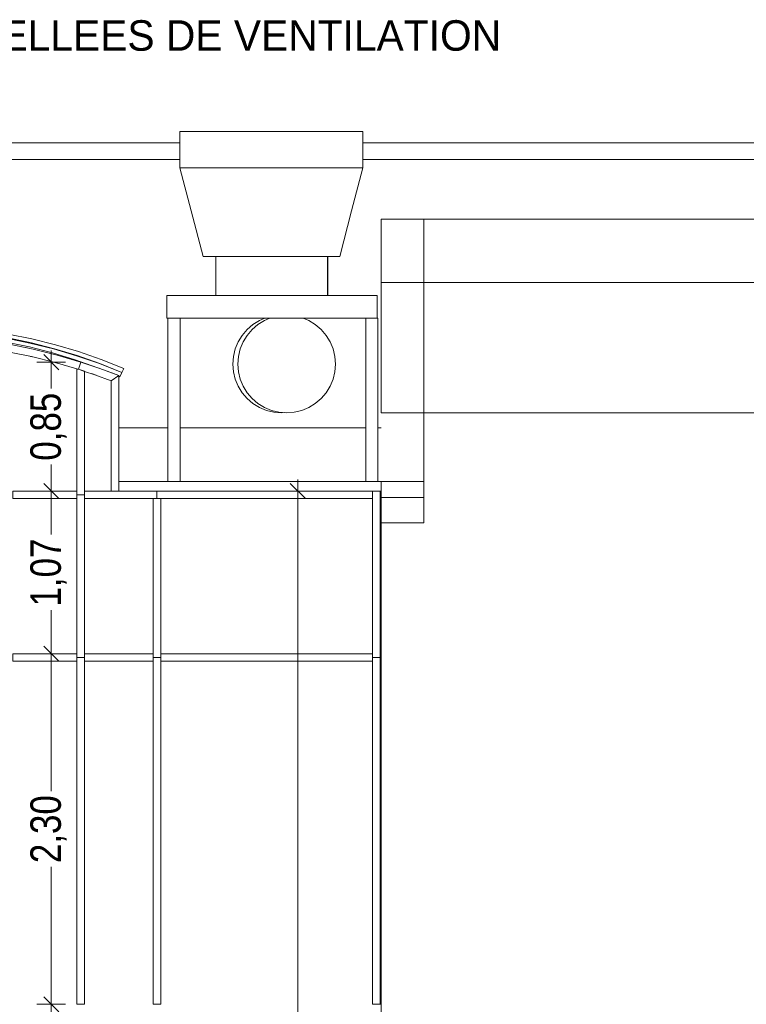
# Model space of a CAD drawing. Header units: millimetres. Extents: x 52659 to 1698020, y -10054 to 104697.
# Tile 339 of 363: x 1323970 to 1328736, y 10561 to 17019. Entities that reach past the tile are written whole.
import ezdxf

# ---------------------------------------------------------------- set-up
doc = ezdxf.new("R2010")
doc.units = ezdxf.units.MM
doc.header["$MEASUREMENT"] = 0
for name, color, linetype in [('02-05 Poteau.Construction', 7, 'Continuous'), ('02-06 Poutre.Construction', 7, 'Continuous'), ('02-10 Toiture.Construction', 7, 'Continuous'), ('05-02 Cotation 200ème 100ème.Cotations', 7, 'Continuous'), ('06-05 Etiquette.Texte', 7, 'Continuous'), ('A-GLAZ-CURT-OTLN.Modèle IFC', 7, 'Continuous'), ('A-GLAZ-CWMG-OTLN.Modèle IFC', 7, 'Continuous'), ('A-ROOF-____-OTLN.Modèle IFC', 7, 'Continuous'), ('A-WALL-____-OTLN.Modèle IFC', 7, 'Continuous'), ('IFC Calque.Modèle IFC', 7, 'Continuous'), ('M-EQPM-____-OTLN.Modèle IFC', 7, 'Continuous'), ('Portes ARCHICAD', 7, 'Continuous'), ('S-BEAM-____-OTLN.Modèle IFC', 7, 'Continuous')]:
    doc.layers.add(name, color=color, linetype=linetype)
doc.styles.add('STYLE_GENERE_3', font='ARIALN.TTF')
doc.dimstyles.new('STYLE_GENERE__2', dxfattribs={"dimtxt": 200, "dimasz": 95, "dimexe": 0.18, "dimexo": 100, "dimgap": 0, "dimtad": 0, "dimlfac": 0.001, "dimzin": 0, "dimdsep": 46, "dimtxsty": 'STYLE_GENERE_3', "dimblk": 'ARROWHEAD_6', "dimblk1": 'ARROWHEAD_6', "dimblk2": 'ARROWHEAD_6', "dimcen": 0.09, "dimclrd": 7, "dimclre": 7, "dimclrt": 7, "dimazin": 0, "dimtfac": 1, "dimtdec": 4, "dimtmove": 0, "dimatfit": 3, "dimfxl": 1, "dimtolj": 1, "dimtzin": 0, "dimarcsym": 0})
doc.dimstyles.new('STYLE_GENERE__4', dxfattribs={"dimtxt": 0.18, "dimasz": 145.92, "dimexe": 0.18, "dimexo": 0.0625, "dimgap": 0, "dimtad": 0, "dimtih": 1, "dimtoh": 1, "dimdec": 4, "dimzin": 0, "dimdsep": 46, "dimcen": 0.09, "dimadec": 0, "dimazin": 0, "dimtfac": 1, "dimtdec": 4, "dimtmove": 0, "dimatfit": 3, "dimldrblk": 'ARROWHEAD_1', "dimfxl": 1, "dimtolj": 1, "dimtzin": 0, "dimarcsym": 0})

# ---------------------------------------------------------------- blocks, each defined once
blk = doc.blocks.new('Élément de coupe_987_4', base_point=(1305239.9, 3740.7))
at = {"layer": 'A-WALL-____-OTLN.Modèle IFC', "color": 7, "linetype": 'Continuous', "lineweight": 9}
for p in [(1326339.9, 10360.7), (1326619.9, 13718.3)]:
    blk.add_line(p, (1326339.9, 13718.3), dxfattribs=at)
blk = doc.blocks.new('Élément de coupe_988_4', base_point=(1305239.9, 3740.7))
at = {"layer": 'A-WALL-____-OTLN.Modèle IFC', "color": 7, "linetype": 'Continuous', "lineweight": 9}
for p, q in [((1326619.9, 14440.7), (1326619.9, 13718.3)), ((1334289.9, 14100.7), (1334289.9, 14440.7)), ((1334289.9, 10840.7), (1334289.9, 13400.7))]:
    blk.add_line(p, q, dxfattribs=at)
blk = doc.blocks.new('Élément de coupe_989_4', base_point=(1305239.9, 3740.7))
at = {"layer": 'A-WALL-____-OTLN.Modèle IFC', "color": 7, "linetype": 'Continuous', "lineweight": 18}
for p, q in [((1324529.6, 14718.5), (1324529.6, 14719)), ((1324574.7, 14702.1), (1324529.6, 14719)), ((1324619.6, 14684.6), (1324574.7, 14702.1))]:
    blk.add_line(p, q, dxfattribs=at)
blk = doc.blocks.new('Élément de coupe_990_4', base_point=(1305239.9, 3740.7))
at = {"layer": 'A-WALL-____-OTLN.Modèle IFC', "color": 7, "linetype": 'Continuous', "lineweight": 18}
for p, q in [((1324327.1, 14791.2), (1324310.6, 14791.2)), ((1324340.7, 14786.7), (1324340.7, 14782.3))]:
    blk.add_line(p, q, dxfattribs=at)
blk = doc.blocks.new('Élément de coupe_991_4', base_point=(1305239.9, 3740.7))
at = {"layer": 'A-WALL-____-OTLN.Modèle IFC', "color": 7, "linetype": 'Continuous', "lineweight": 9}
for p, q in [((1326339.9, 13990), (1324619.6, 13990)), ((1326339.9, 13927.6), (1326339.9, 13990))]:
    blk.add_line(p, q, dxfattribs=at)
blk = doc.blocks.new('Élément de coupe_1001_4', base_point=(1305239.9, 3740.7))
at = {"layer": 'A-GLAZ-CURT-OTLN.Modèle IFC', "color": 7, "linetype": 'Continuous', "lineweight": 18}
blk.add_line((1326334.9, 10560.7), (1326339.9, 10560.7), dxfattribs=at)
blk = doc.blocks.new('Élément de coupe_1011_4', base_point=(1305239.9, 3740.7))
at = {"layer": 'A-GLAZ-CURT-OTLN.Modèle IFC', "color": 7, "linetype": 'Continuous', "lineweight": 18}
blk.add_line((1326339.9, 13718.3), (1326339.9, 13877.6), dxfattribs=at)
blk = doc.blocks.new('Élément de coupe_1016_4', base_point=(1305239.9, 3740.7))
at = {"layer": 'A-GLAZ-CURT-OTLN.Modèle IFC', "color": 7, "linetype": 'Continuous', "lineweight": 18}
for p, q in [((1324064.8, 14805.1), (1324040.9, 14810.7)), ((1324216.1, 14766.9), (1324181.8, 14776.1))]:
    blk.add_line(p, q, dxfattribs=at)
blk = doc.blocks.new('Élément de coupe_1017_4', base_point=(1305239.9, 3740.7))
at = {"layer": 'A-GLAZ-CURT-OTLN.Modèle IFC', "color": 7, "linetype": 'Continuous', "lineweight": 18}
for p, q in [((1324471.4, 14686.8), (1324440, 14697.6)), ((1324569.6, 14650.5), (1324568.7, 14650.8))]:
    blk.add_line(p, q, dxfattribs=at)
blk = doc.blocks.new('Élément de coupe_1024_4', base_point=(1305239.9, 3740.7))
at = {"layer": 'A-GLAZ-CWMG-OTLN.Modèle IFC', "color": 7, "linetype": 'Continuous', "lineweight": 18}
for p, q in [((1324345, 12810.7), (1324345, 10560.7)), ((1324395, 12810.7), (1324395, 10560.7)), ((1324395, 10560.7), (1324345, 10560.7))]:
    blk.add_line(p, q, dxfattribs=at)
blk = doc.blocks.new('Élément de coupe_1025_4', base_point=(1305239.9, 3740.7))
at = {"layer": 'A-GLAZ-CWMG-OTLN.Modèle IFC', "color": 7, "linetype": 'Continuous', "lineweight": 18}
for p, q in [((1324845, 12810.7), (1324845, 10560.7)), ((1324895, 12810.7), (1324895, 10560.7)), ((1324895, 10560.7), (1324845, 10560.7))]:
    blk.add_line(p, q, dxfattribs=at)
blk = doc.blocks.new('Élément de coupe_1026_4', base_point=(1305239.9, 3740.7))
at = {"layer": 'A-GLAZ-CWMG-OTLN.Modèle IFC', "color": 7, "linetype": 'Continuous', "lineweight": 18}
for p, q in [((1326284.9, 12810.7), (1326284.9, 10560.7)), ((1326334.9, 12810.7), (1326334.9, 10560.7)), ((1326334.9, 10560.7), (1326284.9, 10560.7))]:
    blk.add_line(p, q, dxfattribs=at)
blk = doc.blocks.new('Élément de coupe_1027_4', base_point=(1305239.9, 3740.7))
at = {"layer": 'A-GLAZ-CWMG-OTLN.Modèle IFC', "color": 7, "linetype": 'Continuous', "lineweight": 18}
for p, q in [((1324619.6, 14684.6), (1324619.6, 13927.6)), ((1324569.6, 14650.7), (1324569.6, 13927.6))]:
    blk.add_line(p, q, dxfattribs=at)
blk = doc.blocks.new('Élément de coupe_1028_4', base_point=(1305239.9, 3740.7))
at = {"layer": 'A-GLAZ-CWMG-OTLN.Modèle IFC', "color": 7, "linetype": 'Continuous', "lineweight": 18}
for p, q in [((1324058.2, 14858.2), (1323899.9, 14890.3)), ((1324215, 14819.3), (1324058.2, 14858.2)), ((1323891, 14841.1), (1323924.9, 14834.3)), ((1323924.9, 14834.3), (1324047.2, 14809.4)), ((1324047.2, 14809.4), (1324201.9, 14771.1)), ((1324370, 14773.7), (1324215, 14819.3)), ((1324201.9, 14771.1), (1324345, 14729)), ((1324345, 14729), (1324354.9, 14726.1))]:
    blk.add_line(p, q, dxfattribs=at)
blk = doc.blocks.new('Élément de coupe_1031_4', base_point=(1305239.9, 3740.7))
at = {"layer": 'A-GLAZ-CWMG-OTLN.Modèle IFC', "color": 7, "linetype": 'Continuous', "lineweight": 18}
for p, q in [((1324370, 14773.7), (1324354.9, 14726.1)), ((1324354.9, 14726.1), (1324395, 14712.6)), ((1324495.6, 14731.4), (1324370, 14773.7)), ((1324619.6, 14684.6), (1324495.6, 14731.4)), ((1324395, 14712.6), (1324462.7, 14690)), ((1324462.7, 14690), (1324569.4, 14650.6)), ((1324569.6, 14650.7), (1324619.6, 14684.6)), ((1324569.4, 14650.6), (1324569.6, 14650.7))]:
    blk.add_line(p, q, dxfattribs=at)
blk = doc.blocks.new('Élément de coupe_1040_4', base_point=(1305239.9, 3740.7))
at = {"layer": 'A-GLAZ-CWMG-OTLN.Modèle IFC', "color": 7, "linetype": 'Continuous', "lineweight": 18}
for p, q in [((1324349.9, 14727.6), (1324345, 14729.2)), ((1324345, 14729.2), (1324345, 13927.6)), ((1324354.9, 14726.1), (1324349.9, 14727.6)), ((1324374.9, 14719.6), (1324354.9, 14726.1)), ((1324395, 14713.1), (1324374.9, 14719.6)), ((1324395, 14712.6), (1324395, 14713.1)), ((1324395, 13927.6), (1324395, 14712.6))]:
    blk.add_line(p, q, dxfattribs=at)
blk = doc.blocks.new('Élément de coupe_1041_4', base_point=(1305239.9, 3740.7))
at = {"layer": 'A-GLAZ-CWMG-OTLN.Modèle IFC', "color": 7, "linetype": 'Continuous', "lineweight": 18}
for p, q in [((1326334.9, 13927.6), (1326334.9, 13877.6)), ((1326334.9, 13927.6), (1326339.9, 13927.6)), ((1326339.9, 13927.6), (1326339.9, 13877.6)), ((1326334.9, 13877.6), (1326339.9, 13877.6))]:
    blk.add_line(p, q, dxfattribs=at)
blk = doc.blocks.new('Élément de coupe_1045_4', base_point=(1305239.9, 3740.7))
at = {"layer": 'A-GLAZ-CWMG-OTLN.Modèle IFC', "color": 7, "linetype": 'Continuous', "lineweight": 18}
for p, q in [((1324395, 13927.6), (1324395, 13877.6)), ((1324395, 13927.6), (1324569.6, 13927.6)), ((1324569.6, 13927.6), (1324619.6, 13927.6)), ((1324619.6, 13927.6), (1324870, 13927.6)), ((1324395, 13877.6), (1324870, 13877.6))]:
    blk.add_line(p, q, dxfattribs=at)
blk = doc.blocks.new('Élément de coupe_1046_4', base_point=(1305239.9, 3740.7))
at = {"layer": 'A-GLAZ-CWMG-OTLN.Modèle IFC', "color": 7, "linetype": 'Continuous', "lineweight": 18}
for p, q in [((1323924.9, 13927.6), (1323924.9, 13877.6)), ((1323924.9, 13927.6), (1324345, 13927.6)), ((1324345, 13927.6), (1324345, 13877.6)), ((1323924.9, 13877.6), (1324345, 13877.6))]:
    blk.add_line(p, q, dxfattribs=at)
blk = doc.blocks.new('Élément de coupe_1048_4', base_point=(1305239.9, 3740.7))
at = {"layer": 'A-GLAZ-CWMG-OTLN.Modèle IFC', "color": 7, "linetype": 'Continuous', "lineweight": 18}
for p, q in [((1324870, 13927.6), (1324870, 13877.6)), ((1324870, 13927.6), (1326284.9, 13927.6)), ((1326284.9, 13927.6), (1326284.9, 13877.6)), ((1324870, 13877.6), (1326284.9, 13877.6))]:
    blk.add_line(p, q, dxfattribs=at)
blk = doc.blocks.new('Élément de coupe_1055_4', base_point=(1305239.9, 3740.7))
at = {"layer": 'A-GLAZ-CWMG-OTLN.Modèle IFC', "color": 7, "linetype": 'Continuous', "lineweight": 18}
for p, q in [((1324395, 13902.6), (1324345, 13902.6)), ((1324345, 13877.6), (1324345, 12860.7)), ((1324395, 13877.6), (1324395, 12860.7)), ((1324395, 12835.7), (1324345, 12835.7))]:
    blk.add_line(p, q, dxfattribs=at)
blk = doc.blocks.new('Élément de coupe_1056_4', base_point=(1305239.9, 3740.7))
at = {"layer": 'A-GLAZ-CWMG-OTLN.Modèle IFC', "color": 7, "linetype": 'Continuous', "lineweight": 18}
for p, q in [((1324845, 13877.6), (1324845, 12860.7)), ((1324895, 13877.6), (1324895, 12860.7)), ((1324895, 12835.7), (1324845, 12835.7))]:
    blk.add_line(p, q, dxfattribs=at)
blk = doc.blocks.new('Élément de coupe_1057_4', base_point=(1305239.9, 3740.7))
at = {"layer": 'A-GLAZ-CWMG-OTLN.Modèle IFC', "color": 7, "linetype": 'Continuous', "lineweight": 18}
for p, q in [((1326334.9, 13927.6), (1326284.9, 13927.6)), ((1326284.9, 13877.6), (1326284.9, 12860.7)), ((1326334.9, 13877.6), (1326334.9, 12860.7)), ((1326334.9, 12835.7), (1326284.9, 12835.7))]:
    blk.add_line(p, q, dxfattribs=at)
blk = doc.blocks.new('Élément de coupe_1058_4', base_point=(1305239.9, 3740.7))
at = {"layer": 'A-GLAZ-CWMG-OTLN.Modèle IFC', "color": 7, "linetype": 'Continuous', "lineweight": 18}
for p, q in [((1326334.9, 12860.7), (1326334.9, 12810.7)), ((1326334.9, 12860.7), (1326339.9, 12860.7)), ((1326334.9, 12810.7), (1326339.9, 12810.7))]:
    blk.add_line(p, q, dxfattribs=at)
blk = doc.blocks.new('Élément de coupe_1063_4', base_point=(1305239.9, 3740.7))
at = {"layer": 'A-GLAZ-CWMG-OTLN.Modèle IFC', "color": 7, "linetype": 'Continuous', "lineweight": 18}
for p, q in [((1324895, 12860.7), (1324895, 12810.7)), ((1324895, 12860.7), (1326284.9, 12860.7)), ((1326284.9, 12860.7), (1326284.9, 12810.7)), ((1324895, 12810.7), (1326284.9, 12810.7))]:
    blk.add_line(p, q, dxfattribs=at)
blk = doc.blocks.new('Élément de coupe_1064_4', base_point=(1305239.9, 3740.7))
at = {"layer": 'A-GLAZ-CWMG-OTLN.Modèle IFC', "color": 7, "linetype": 'Continuous', "lineweight": 18}
for p, q in [((1324395, 12860.7), (1324395, 12810.7)), ((1324395, 12860.7), (1324845, 12860.7)), ((1324845, 12860.7), (1324845, 12810.7)), ((1324395, 12810.7), (1324845, 12810.7))]:
    blk.add_line(p, q, dxfattribs=at)
blk = doc.blocks.new('Élément de coupe_1065_4', base_point=(1305239.9, 3740.7))
at = {"layer": 'A-GLAZ-CWMG-OTLN.Modèle IFC', "color": 7, "linetype": 'Continuous', "lineweight": 18}
for p, q in [((1323924.9, 12860.7), (1323924.9, 12810.7)), ((1323924.9, 12860.7), (1324345, 12860.7)), ((1324345, 12860.7), (1324345, 12810.7)), ((1323924.9, 12810.7), (1324345, 12810.7))]:
    blk.add_line(p, q, dxfattribs=at)
blk = doc.blocks.new('Élément de coupe_1072_4', base_point=(1305239.9, 3740.7))
at = {"layer": 'M-EQPM-____-OTLN.Modèle IFC', "color": 7, "linetype": 'Continuous', "lineweight": 18}
for p, q in [((1325021.1, 16286.9), (1325027.2, 16286.9)), ((1325021.1, 16286.9), (1325021.1, 16046.9)), ((1325027.2, 16286.9), (1325045.4, 16286.9)), ((1325045.4, 16286.9), (1325075.3, 16286.9)), ((1325075.3, 16286.9), (1325116.4, 16286.9)), ((1325116.4, 16286.9), (1325167.7, 16286.9)), ((1325167.7, 16286.9), (1325228.2, 16286.9)), ((1325228.2, 16286.9), (1325296.7, 16286.9)), ((1325296.7, 16286.9), (1325371.9, 16286.9)), ((1325371.9, 16286.9), (1325452.1, 16286.9)), ((1325452.1, 16286.9), (1325535.7, 16286.9)), ((1325535.7, 16286.9), (1325621.1, 16286.9)), ((1325621.1, 16286.9), (1325706.5, 16286.9)), ((1325706.5, 16286.9), (1325790.1, 16286.9)), ((1325790.1, 16286.9), (1325870.4, 16286.9)), ((1325870.4, 16286.9), (1325945.5, 16286.9)), ((1325945.5, 16286.9), (1326014, 16286.9)), ((1326014, 16286.9), (1326074.6, 16286.9)), ((1326074.6, 16286.9), (1326125.9, 16286.9)), ((1326125.9, 16286.9), (1326166.9, 16286.9)), ((1326166.9, 16286.9), (1326196.8, 16286.9)), ((1326196.8, 16286.9), (1326215, 16286.9)), ((1326215, 16286.9), (1326221.1, 16286.9)), ((1326221.1, 16286.9), (1326221.1, 16046.9)), ((1325021.1, 16046.9), (1325027.2, 16046.9)), ((1325095, 15766.5), (1325021.1, 16046.9)), ((1325027.2, 16046.9), (1325045.4, 16046.9)), ((1325075.3, 16046.9), (1325045.4, 16046.9)), ((1325075.3, 16046.9), (1325116.4, 16046.9)), ((1325116.4, 16046.9), (1325167.7, 16046.9)), ((1325228.2, 16046.9), (1325167.7, 16046.9)), ((1325228.2, 16046.9), (1325296.7, 16046.9)), ((1325371.9, 16046.9), (1325296.7, 16046.9)), ((1325452.1, 16046.9), (1325371.9, 16046.9)), ((1325535.7, 16046.9), (1325452.1, 16046.9)), ((1325621.1, 16046.9), (1325535.7, 16046.9)), ((1325706.5, 16046.9), (1325621.1, 16046.9)), ((1325790.1, 16046.9), (1325706.5, 16046.9)), ((1325870.4, 16046.9), (1325790.1, 16046.9)), ((1325945.5, 16046.9), (1325870.4, 16046.9)), ((1325945.5, 16046.9), (1326014, 16046.9)), ((1326074.6, 16046.9), (1326014, 16046.9)), ((1326074.6, 16046.9), (1326125.9, 16046.9)), ((1326125.9, 16046.9), (1326166.9, 16046.9)), ((1326147.3, 15766.5), (1326221.1, 16046.9)), ((1326196.8, 16046.9), (1326166.9, 16046.9)), ((1326196.8, 16046.9), (1326215, 16046.9)), ((1326221.1, 16046.9), (1326215, 16046.9)), ((1325172.8, 15466.9), (1325095, 15766.5)), ((1326069.7, 15466.9), (1326147.3, 15766.5)), ((1325185, 15466.9), (1325172.8, 15466.9)), ((1325209.2, 15466.9), (1325185, 15466.9)), ((1325244.5, 15466.9), (1325209.2, 15466.9)), ((1325256.4, 15466.9), (1325244.5, 15466.9)), ((1325256.4, 15210.7), (1325256.4, 15466.9)), ((1325256.4, 15466.9), (1325413.3, 15466.9)), ((1325475.2, 15466.9), (1325413.3, 15466.9)), ((1325547.2, 15466.9), (1325475.2, 15466.9)), ((1325621.3, 15466.9), (1325547.2, 15466.9)), ((1325695.3, 15466.9), (1325621.3, 15466.9)), ((1325767.4, 15466.9), (1325695.3, 15466.9)), ((1325829.2, 15466.9), (1325767.4, 15466.9)), ((1325829.2, 15466.9), (1325989.5, 15466.9)), ((1325989.5, 15466.9), (1325989.5, 15210.7)), ((1325998, 15466.9), (1325989.5, 15466.9)), ((1325991.1, 15466.9), (1325991.1, 15210.7)), ((1326033.4, 15466.9), (1325998, 15466.9)), ((1326057.5, 15466.9), (1326033.4, 15466.9)), ((1326069.7, 15466.9), (1326057.5, 15466.9)), ((1326314.1, 15210.7), (1324934.1, 15210.7)), ((1324934.1, 15210.7), (1324934.1, 15060.7)), ((1326314.1, 15060.7), (1326314.1, 15210.7)), ((1324934.1, 15060.7), (1326314.1, 15060.7))]:
    blk.add_line(p, q, dxfattribs=at)
blk = doc.blocks.new('Élément de coupe_1073_4', base_point=(1305239.9, 3740.7))
at = {"layer": 'A-ROOF-____-OTLN.Modèle IFC', "color": 7, "linetype": 'Continuous', "lineweight": 18}
for p, q in [((1334219.9, 15710.4), (1326619.9, 15710.4)), ((1326619.9, 15710.4), (1326619.9, 15295.7)), ((1335919.1, 15710.4), (1334219.9, 15710.4)), ((1335789.2, 15635.4), (1335919.1, 15710.4)), ((1336144.1, 15320.7), (1335919.1, 15710.4)), ((1335985.3, 15295.7), (1335789.2, 15635.4)), ((1336100.8, 15295.7), (1336144.1, 15320.7)), ((1334219.9, 15295.7), (1326619.9, 15295.7)), ((1326619.9, 15295.7), (1326619.9, 14440.7)), ((1336100.8, 15295.7), (1334219.9, 15295.7)), ((1334606.5, 14490.7), (1335989.2, 15289)), ((1334619.9, 14440.7), (1336100.8, 15295.7)), ((1335989.2, 15289), (1335985.3, 15295.7)), ((1334469.5, 14490.7), (1334606.5, 14490.7)), ((1334469.5, 14440.7), (1334469.5, 14490.7)), ((1326619.9, 14440.7), (1334219.9, 14440.7)), ((1334219.9, 14440.7), (1334619.9, 14440.7)), ((1326339.9, 13990), (1326619.9, 13990)), ((1326619.9, 13884.9), (1326339.9, 13884.9))]:
    blk.add_line(p, q, dxfattribs=at)
blk = doc.blocks.new('Élément de coupe_1078_4', base_point=(1305239.9, 3740.7))
at = {"layer": 'A-WALL-____-OTLN.Modèle IFC', "color": 7, "linetype": 'Continuous', "lineweight": 9}
for p, q in [((1326339.9, 15295.7), (1326339.9, 15710.4)), ((1326339.9, 15710.4), (1326619.9, 15710.4)), ((1326339.9, 14440.7), (1326339.9, 15295.7)), ((1326339.9, 15295.7), (1326619.9, 15295.7))]:
    blk.add_line(p, q, dxfattribs=at)
blk = doc.blocks.new('Élément de coupe_1079_4', base_point=(1305239.9, 3740.7))
at = {"layer": 'Portes ARCHICAD', "color": 7, "linetype": 'Continuous', "lineweight": 9}
blk.add_line((1326339.9, 14440.7), (1326619.9, 14440.7), dxfattribs=at)
blk = doc.blocks.new('Élément de coupe_1081_4', base_point=(1305239.9, 3740.7))
at = {"layer": 'IFC Calque.Modèle IFC', "color": 7, "linetype": 'Continuous', "lineweight": 5}
for p, q in [((1324941.9, 14342.9), (1324619.6, 14342.9)), ((1326240, 14342.9), (1325021.9, 14342.9)), ((1326339.9, 14342.9), (1326320, 14342.9))]:
    blk.add_line(p, q, dxfattribs=at)
blk = doc.blocks.new('Élément de coupe_1082_4', base_point=(1305239.9, 3740.7))
at = {"layer": 'S-BEAM-____-OTLN.Modèle IFC', "color": 7, "linetype": 'Continuous', "lineweight": 18}
for p, q in [((1322766.9, 14921.2), (1322755.6, 14919.1)), ((1322788.2, 14922.7), (1322766.9, 14921.2)), ((1323181.7, 14949.8), (1323166.7, 14948.7)), ((1323201.4, 14949), (1323181.7, 14949.8)), ((1323597.2, 14932.3), (1323577.1, 14933.2)), ((1323619.8, 14928.9), (1323597.2, 14932.3)), ((1324008.1, 14869.1), (1323993.6, 14871.3)), ((1324018.8, 14866.2), (1324008.1, 14869.1)), ((1324409.6, 14760.8), (1324402.6, 14762.7)), ((1324409.6, 14760.8), (1324409.6, 14760.4)), ((1319564.8, 13892.9), (1319553.2, 13888.9)), ((1321015, 13923.4), (1321027.1, 13927.6)), ((1321057.8, 13927.6), (1321026.2, 13916.7)), ((1319523.2, 13878.6), (1319519.9, 13877.4))]:
    blk.add_line(p, q, dxfattribs=at)
blk = doc.blocks.new('Élément de coupe_1102_4', base_point=(1305239.9, 3740.7))
at = {"layer": '02-06 Poutre.Construction', "color": 7, "linetype": 'Continuous', "lineweight": 9}
for p, q in [((1323092.7, 14980.4), (1323251.1, 14984.5)), ((1323251.1, 14984.5), (1323409.5, 14981.4)), ((1322465.8, 14893.2), (1322620.9, 14925.6)), ((1322620.9, 14925.6), (1322777.3, 14950.9)), ((1322790.1, 14929.6), (1322635.6, 14904.8)), ((1322777.3, 14950.9), (1322934.7, 14969.2)), ((1322945.5, 14947.3), (1322790.1, 14929.6)), ((1322934.7, 14969.2), (1323092.7, 14980.4)), ((1323101.5, 14958), (1322945.5, 14947.3)), ((1323257.9, 14961.5), (1323101.5, 14958)), ((1323414.2, 14958), (1323257.9, 14961.5)), ((1323409.5, 14981.4), (1323567.6, 14971.3)), ((1323570.3, 14947.3), (1323414.2, 14958)), ((1323567.6, 14971.3), (1323725.1, 14954)), ((1323725.7, 14929.6), (1323570.3, 14947.3)), ((1323725.1, 14954), (1323881.7, 14929.7)), ((1323880.1, 14904.9), (1323725.7, 14929.6)), ((1323881.7, 14929.7), (1324037, 14898.4)), ((1322312.3, 14854), (1322465.8, 14893.2)), ((1322635.6, 14904.8), (1322552.5, 14887.5)), ((1324033.3, 14873.1), (1323880.1, 14904.9)), ((1324184.8, 14834.5), (1324033.3, 14873.1)), ((1324037, 14898.4), (1324190.8, 14860.2)), ((1324190.8, 14860.2), (1324342.7, 14815.1)), ((1319519.9, 13916), (1322160.7, 14807.9)), ((1322160.7, 14807.9), (1322312.3, 14854)), ((1324334.5, 14789), (1324184.8, 14834.5)), ((1324342.7, 14815.1), (1324492.4, 14763.2)), ((1324481.9, 14736.7), (1324334.5, 14789)), ((1324492.1, 14732.6), (1324481.9, 14736.7)), ((1324492.4, 14763.2), (1324639.6, 14704.6)), ((1324626.8, 14677.8), (1324619.6, 14680.7)), ((1324639.6, 14704.6), (1324626.8, 14677.8)), ((1319564.5, 13895.4), (1319552.3, 13891.3)), ((1319522.3, 13881.1), (1319519.9, 13880.2))]:
    blk.add_line(p, q, dxfattribs=at)
blk = doc.blocks.new('Élément de coupe_1103_4', base_point=(1305239.9, 3740.7))
at = {"layer": '02-06 Poutre.Construction', "color": 7, "linetype": 'Continuous', "lineweight": 9}
for p, q in [((1322790.1, 14977.7), (1322947.5, 14996)), ((1322947.5, 14996), (1323105.5, 15007.2)), ((1323114.3, 14984.8), (1322958.3, 14974.1)), ((1323105.5, 15007.2), (1323263.9, 15011.3)), ((1323270.7, 14988.3), (1323114.3, 14984.8)), ((1323263.9, 15011.3), (1323422.3, 15008.3)), ((1323427, 14984.8), (1323270.7, 14988.3)), ((1323422.3, 15008.3), (1323580.4, 14998.1)), ((1323583.1, 14974.2), (1323427, 14984.8)), ((1323580.4, 14998.1), (1323737.9, 14980.9)), ((1322325.1, 14880.8), (1322478.6, 14920.1)), ((1322478.6, 14920.1), (1322633.7, 14952.4)), ((1322648.4, 14931.6), (1322495.3, 14899.8)), ((1322633.7, 14952.4), (1322790.1, 14977.7)), ((1322802.9, 14956.4), (1322648.4, 14931.6)), ((1322958.3, 14974.1), (1322802.9, 14956.4)), ((1323738.5, 14956.5), (1323583.1, 14974.2)), ((1323737.9, 14980.9), (1323894.5, 14956.6)), ((1323892.9, 14931.7), (1323738.5, 14956.5)), ((1324046.1, 14900), (1323892.9, 14931.7)), ((1323894.5, 14956.6), (1324049.8, 14925.3)), ((1324049.8, 14925.3), (1324203.6, 14887)), ((1322173.5, 14834.7), (1322325.1, 14880.8)), ((1322495.3, 14899.8), (1322486, 14897.5)), ((1324197.6, 14861.3), (1324046.1, 14900)), ((1324347.3, 14815.8), (1324197.6, 14861.3)), ((1324203.6, 14887), (1324355.5, 14841.9)), ((1319519.9, 13938.5), (1322173.5, 14834.7)), ((1324494.7, 14763.5), (1324347.3, 14815.8)), ((1324355.5, 14841.9), (1324505.2, 14790)), ((1324639.6, 14704.6), (1324494.7, 14763.5)), ((1324505.2, 14790), (1324652.4, 14731.4)), ((1324652.4, 14731.4), (1324639.6, 14704.6))]:
    blk.add_line(p, q, dxfattribs=at)
blk = doc.blocks.new('Élément de coupe_1133_4', base_point=(1305239.9, 3740.7))
at = {"layer": '02-06 Poutre.Construction', "color": 7, "linetype": 'Continuous', "lineweight": 9}
for p, q in [((1325542.2, 15045.8), (1325578.1, 15060.7)), ((1325428.6, 14948.8), (1325461.2, 14987)), ((1325461.2, 14987), (1325499.4, 15019.6)), ((1325499.4, 15019.6), (1325542.2, 15045.8)), ((1325402.4, 14906), (1325428.6, 14948.8)), ((1325371.4, 14810.8), (1325383.2, 14859.6)), ((1325383.2, 14859.6), (1325402.4, 14906)), ((1325367.5, 14760.7), (1325371.4, 14810.8)), ((1325371.4, 14710.6), (1325367.5, 14760.7)), ((1325383.2, 14661.8), (1325371.4, 14710.6)), ((1325402.4, 14615.4), (1325383.2, 14661.8)), ((1325428.6, 14572.6), (1325402.4, 14615.4)), ((1325461.2, 14534.4), (1325428.6, 14572.6)), ((1325499.4, 14501.8), (1325461.2, 14534.4)), ((1325542.2, 14475.6), (1325499.4, 14501.8)), ((1325588.6, 14456.4), (1325542.2, 14475.6)), ((1325637.4, 14444.6), (1325588.6, 14456.4)), ((1325687.5, 14440.7), (1325637.4, 14444.6)), ((1325704.1, 14442), (1325687.5, 14440.7))]:
    blk.add_line(p, q, dxfattribs=at)
blk = doc.blocks.new('Élément de coupe_1134_4', base_point=(1305239.9, 3740.7))
at = {"layer": '02-06 Poutre.Construction', "color": 7, "linetype": 'Continuous', "lineweight": 9}
for p, q in [((1325575.4, 15045.8), (1325611.3, 15060.7)), ((1325830.1, 15060.7), (1325866, 15045.8)), ((1325461.8, 14948.8), (1325494.4, 14987)), ((1325494.4, 14987), (1325532.6, 15019.6)), ((1325532.6, 15019.6), (1325575.4, 15045.8)), ((1325866, 15045.8), (1325908.8, 15019.6)), ((1325908.8, 15019.6), (1325947, 14987)), ((1325947, 14987), (1325979.6, 14948.8)), ((1325435.6, 14906), (1325461.8, 14948.8)), ((1325979.6, 14948.8), (1326005.8, 14906)), ((1325404.6, 14810.8), (1325416.4, 14859.6)), ((1325416.4, 14859.6), (1325435.6, 14906)), ((1326005.8, 14906), (1326025, 14859.6)), ((1326025, 14859.6), (1326036.8, 14810.8)), ((1325400.7, 14760.7), (1325404.6, 14810.8)), ((1326036.8, 14810.8), (1326040.7, 14760.7)), ((1325404.6, 14710.6), (1325400.7, 14760.7)), ((1326040.7, 14760.7), (1326036.8, 14710.6)), ((1325416.4, 14661.8), (1325404.6, 14710.6)), ((1325435.6, 14615.4), (1325416.4, 14661.8)), ((1326025, 14661.8), (1326005.8, 14615.4)), ((1326036.8, 14710.6), (1326025, 14661.8)), ((1325461.8, 14572.6), (1325435.6, 14615.4)), ((1326005.8, 14615.4), (1325979.6, 14572.6)), ((1325494.4, 14534.4), (1325461.8, 14572.6)), ((1325532.6, 14501.8), (1325494.4, 14534.4)), ((1325947, 14534.4), (1325908.8, 14501.8)), ((1325979.6, 14572.6), (1325947, 14534.4)), ((1325575.4, 14475.6), (1325532.6, 14501.8)), ((1325621.8, 14456.4), (1325575.4, 14475.6)), ((1325866, 14475.6), (1325819.6, 14456.4)), ((1325908.8, 14501.8), (1325866, 14475.6)), ((1325670.6, 14444.6), (1325621.8, 14456.4)), ((1325720.7, 14440.7), (1325670.6, 14444.6)), ((1325770.8, 14444.6), (1325720.7, 14440.7)), ((1325819.6, 14456.4), (1325770.8, 14444.6))]:
    blk.add_line(p, q, dxfattribs=at)
blk = doc.blocks.new('Élément de coupe_1135_4', base_point=(1305239.9, 3740.7))
at = {"layer": '02-05 Poteau.Construction', "color": 7, "linetype": 'Continuous', "lineweight": 9}
for p, q in [((1326240, 13990), (1326240, 15060.7)), ((1326314.1, 15060.7), (1326320, 15060.7)), ((1326320, 13990), (1326320, 15060.7))]:
    blk.add_line(p, q, dxfattribs=at)
blk = doc.blocks.new('Élément de coupe_1136_4', base_point=(1305239.9, 3740.7))
at = {"layer": '02-05 Poteau.Construction', "color": 7, "linetype": 'Continuous', "lineweight": 9}
for p, q in [((1324941.9, 13990), (1324941.9, 15060.7)), ((1325021.9, 13990), (1325021.9, 15060.7))]:
    blk.add_line(p, q, dxfattribs=at)
blk = doc.blocks.new('Élément de coupe_1222_4', base_point=(1305239.9, 3740.7))
at = {"layer": '02-10 Toiture.Construction', "color": 7, "linetype": 'Continuous', "lineweight": 5}
for p, q in [((1311455, 16210.7), (1325021.1, 16210.7)), ((1326221.1, 16210.7), (1339781.3, 16210.7)), ((1325021.1, 16103.2), (1312158.1, 16103.2)), ((1339781.3, 16103.2), (1326221.1, 16103.2))]:
    blk.add_line(p, q, dxfattribs=at)
blk = doc.blocks.new('*D1493', base_point=(1305239.9, 3740.7))
at = {"layer": '05-02 Cotation 200ème 100ème.Cotations', "color": 7, "linetype": 'Continuous', "lineweight": 25, "transparency": 16777216}
for p, q in [((1324127, 10610.7), (1324227, 10510.7)), ((1324127, 8290.7), (1324227, 8190.7))]:
    blk.add_line(p, q, dxfattribs=at)
at = {"layer": '05-02 Cotation 200ème 100ème.Cotations', "color": 7, "linetype": 'Continuous', "lineweight": 13, "transparency": 16777216}
for p, q in [((1324270.7, 10560.7), (1324083.2, 10560.7)), ((1324177, 9649.6), (1324177, 10560.7)), ((1324177, 8240.7), (1324177, 9151.8)), ((1324270.7, 8240.7), (1324083.2, 8240.7))]:
    blk.add_line(p, q, dxfattribs=at)
at = {"layer": '05-02 Cotation 200ème 100ème.Cotations', "color": 7, "lineweight": 9, "transparency": 16777216, "insert": (1324277, 9176.7), "char_height": 200, "attachment_point": 7, "rotation": 90, "style": 'STYLE_GENERE_3'}
blk.add_mtext('\\A1;2,32', dxfattribs=at)
blk = doc.blocks.new('ARROWHEAD_6')
at = {"color": 0, "linetype": 'Continuous', "lineweight": 0}
for p, q in [((0, 0), (-1, 0)), ((-0.5, -0.5), (0.5, 0.5))]:
    blk.add_line(p, q, dxfattribs=at)
blk = doc.blocks.new('*D1494', base_point=(1305239.9, 3740.7))
at = {"layer": '05-02 Cotation 200ème 100ème.Cotations', "color": 7, "linetype": 'Continuous', "lineweight": 13, "transparency": 16777216}
for p, q in [((1324270.7, 12860.7), (1324083.2, 12860.7)), ((1324177, 11959.6), (1324177, 12860.7)), ((1324177, 10560.7), (1324177, 11461.8)), ((1324270.7, 10560.7), (1324083.2, 10560.7))]:
    blk.add_line(p, q, dxfattribs=at)
at = {"layer": '05-02 Cotation 200ème 100ème.Cotations', "color": 7, "linetype": 'Continuous', "lineweight": 25, "transparency": 16777216}
for p, q in [((1324127, 12910.7), (1324227, 12810.7)), ((1324127, 10610.7), (1324227, 10510.7))]:
    blk.add_line(p, q, dxfattribs=at)
at = {"layer": '05-02 Cotation 200ème 100ème.Cotations', "color": 7, "lineweight": 9, "transparency": 16777216, "insert": (1324277, 11486.7), "char_height": 200, "attachment_point": 7, "rotation": 90, "style": 'STYLE_GENERE_3'}
blk.add_mtext('\\A1;2,30', dxfattribs=at)
blk = doc.blocks.new('*D1495', base_point=(1305239.9, 3740.7))
at = {"layer": '05-02 Cotation 200ème 100ème.Cotations', "color": 7, "linetype": 'Continuous', "lineweight": 25, "transparency": 16777216}
for p, q in [((1324127, 13977.6), (1324227, 13877.6)), ((1324127, 12910.7), (1324227, 12810.7))]:
    blk.add_line(p, q, dxfattribs=at)
at = {"layer": '05-02 Cotation 200ème 100ème.Cotations', "color": 7, "linetype": 'Continuous', "lineweight": 13, "transparency": 16777216}
for p, q in [((1324270.7, 13927.6), (1324083.2, 13927.6)), ((1324177, 13643), (1324177, 13927.6)), ((1324177, 12860.7), (1324177, 13145.3)), ((1324270.7, 12860.7), (1324083.2, 12860.7))]:
    blk.add_line(p, q, dxfattribs=at)
at = {"layer": '05-02 Cotation 200ème 100ème.Cotations', "color": 7, "lineweight": 9, "transparency": 16777216, "insert": (1324277, 13170.1), "char_height": 200, "attachment_point": 7, "rotation": 90, "style": 'STYLE_GENERE_3'}
blk.add_mtext('\\A1;1,07', dxfattribs=at)
blk = doc.blocks.new('*D1496', base_point=(1305239.9, 3740.7))
at = {"layer": '05-02 Cotation 200ème 100ème.Cotations', "color": 7, "linetype": 'Continuous', "lineweight": 25, "transparency": 16777216}
for p, q in [((1324227, 14723.7), (1324127, 14823.7)), ((1324127, 13977.6), (1324227, 13877.6))]:
    blk.add_line(p, q, dxfattribs=at)
at = {"layer": '05-02 Cotation 200ème 100ème.Cotations', "color": 7, "linetype": 'Continuous', "lineweight": 13, "transparency": 16777216}
for p, q in [((1324177, 14773.7), (1324177, 14848.7)), ((1324270.7, 14773.7), (1324083.2, 14773.7)), ((1324177, 14599.5), (1324177, 14773.7)), ((1324177, 13927.6), (1324177, 14101.8)), ((1324270.7, 13927.6), (1324083.2, 13927.6))]:
    blk.add_line(p, q, dxfattribs=at)
at = {"layer": '05-02 Cotation 200ème 100ème.Cotations', "color": 7, "lineweight": 9, "transparency": 16777216, "insert": (1324277, 14126.6), "char_height": 200, "attachment_point": 7, "rotation": 90, "style": 'STYLE_GENERE_3'}
blk.add_mtext('\\A1;0,85', dxfattribs=at)
blk = doc.blocks.new('*D1498', base_point=(1305239.9, 3740.7))
at = {"layer": '05-02 Cotation 200ème 100ème.Cotations', "color": 7, "linetype": 'Continuous', "lineweight": 25, "transparency": 16777216}
for p, q in [((1325844.1, 13877.6), (1325744.1, 13977.6)), ((1325744.1, 3790.7), (1325844.1, 3690.7))]:
    blk.add_line(p, q, dxfattribs=at)
at = {"layer": '05-02 Cotation 200ème 100ème.Cotations', "color": 7, "linetype": 'Continuous', "lineweight": 13, "transparency": 16777216}
for p, q in [((1325794.1, 13927.6), (1325794.1, 14002.6)), ((1325887.8, 13927.6), (1325700.3, 13927.6)), ((1325794.1, 9147), (1325794.1, 13927.6)), ((1325794.1, 3740.7), (1325794.1, 8521.3)), ((1325887.8, 3740.7), (1325700.3, 3740.7)), ((1325794.1, 3665.7), (1325794.1, 3740.7))]:
    blk.add_line(p, q, dxfattribs=at)
at = {"layer": '05-02 Cotation 200ème 100ème.Cotations', "color": 7, "lineweight": 9, "transparency": 16777216, "insert": (1325894.1, 8546.1), "char_height": 200, "attachment_point": 7, "rotation": 90, "style": 'STYLE_GENERE_3'}
blk.add_mtext('\\A1;10,19', dxfattribs=at)
blk = doc.blocks.new('ARROWHEAD_1')
at = {"color": 0, "linetype": 'Continuous', "lineweight": 0}
blk.add_line((0, 0), (-1, 0), dxfattribs=at)
blk.add_circle((0, 0), 0.25, dxfattribs=at)

msp = doc.modelspace()

# ---------------------------------------------------------------- block references
at = {"layer": '02-05 Poteau.Construction', "lineweight": 0}
for name in ['Élément de coupe_1136_4', 'Élément de coupe_1135_4']:
    msp.add_blockref(name, (1305239.898, 3740.697), dxfattribs=at)
at = {"layer": '02-06 Poutre.Construction', "lineweight": 0}
for name in ['Élément de coupe_1133_4', 'Élément de coupe_1134_4', 'Élément de coupe_1103_4', 'Élément de coupe_1102_4']:
    msp.add_blockref(name, (1305239.898, 3740.697), dxfattribs=at)
at = {"layer": '02-10 Toiture.Construction', "lineweight": 0}
msp.add_blockref('Élément de coupe_1222_4', (1305239.898, 3740.697), dxfattribs=at)
at = {"layer": 'A-GLAZ-CURT-OTLN.Modèle IFC', "lineweight": 0}
for name in ['Élément de coupe_1016_4', 'Élément de coupe_1017_4', 'Élément de coupe_1011_4', 'Élément de coupe_1001_4']:
    msp.add_blockref(name, (1305239.898, 3740.697), dxfattribs=at)
at = {"layer": 'A-GLAZ-CWMG-OTLN.Modèle IFC', "lineweight": 0}
for name in ['Élément de coupe_1028_4', 'Élément de coupe_1040_4', 'Élément de coupe_1031_4', 'Élément de coupe_1027_4', 'Élément de coupe_1046_4', 'Élément de coupe_1055_4', 'Élément de coupe_1045_4', 'Élément de coupe_1048_4', 'Élément de coupe_1057_4', 'Élément de coupe_1041_4', 'Élément de coupe_1056_4', 'Élément de coupe_1065_4', 'Élément de coupe_1064_4', 'Élément de coupe_1063_4', 'Élément de coupe_1058_4', 'Élément de coupe_1024_4', 'Élément de coupe_1025_4', 'Élément de coupe_1026_4']:
    msp.add_blockref(name, (1305239.898, 3740.697), dxfattribs=at)
at = {"layer": 'A-ROOF-____-OTLN.Modèle IFC', "lineweight": 0}
msp.add_blockref('Élément de coupe_1073_4', (1305239.898, 3740.697), dxfattribs=at)
at = {"layer": 'A-WALL-____-OTLN.Modèle IFC', "lineweight": 0}
for name in ['Élément de coupe_1078_4', 'Élément de coupe_990_4', 'Élément de coupe_989_4', 'Élément de coupe_988_4', 'Élément de coupe_991_4', 'Élément de coupe_987_4']:
    msp.add_blockref(name, (1305239.898, 3740.697), dxfattribs=at)
at = {"layer": 'IFC Calque.Modèle IFC', "lineweight": 0}
msp.add_blockref('Élément de coupe_1081_4', (1305239.898, 3740.697), dxfattribs=at)
at = {"layer": 'M-EQPM-____-OTLN.Modèle IFC', "lineweight": 0}
msp.add_blockref('Élément de coupe_1072_4', (1305239.898, 3740.697), dxfattribs=at)
at = {"layer": 'Portes ARCHICAD', "lineweight": 0}
msp.add_blockref('Élément de coupe_1079_4', (1305239.898, 3740.697), dxfattribs=at)
at = {"layer": 'S-BEAM-____-OTLN.Modèle IFC', "lineweight": 0}
msp.add_blockref('Élément de coupe_1082_4', (1305239.898, 3740.697), dxfattribs=at)

# ---------------------------------------------------------------- texts
at = {"layer": '06-05 Etiquette.Texte', "color": 7, "linetype": 'Continuous', "lineweight": 9, "insert": (1323130.069, 17015.908), "char_height": 200, "attachment_point": 1}
msp.add_mtext('\\A1;VENTELLEES DE VENTILATION', dxfattribs=at)

# ---------------------------------------------------------------- dimensions: what is measured, and where the dimension line sits
at = {"layer": '05-02 Cotation 200ème 100ème.Cotations', "color": 7, "linetype": 'Continuous', "lineweight": 13}
for base, p1, p2, picture, middle in [((1324176.958, 14773.723), (1324344.993, 13927.564), (1324369.993, 14773.723), '*D1496', (1324176.958, 14386.407)), ((1324176.958, 13927.564), (1326266.582, 12860.697), (1324344.993, 13927.564), '*D1495', (1324176.958, 13429.894)), ((1325794.062, 13927.564), (1324610.662, 3740.697), (1324610.662, 13927.564), '*D1498', (1325794.062, 8882.13)), ((1324176.958, 12860.697), (1326284.898, 10560.697), (1326266.582, 12860.697), '*D1494', (1324176.958, 11746.461)), ((1324176.958, 10560.697), (1324344.993, 8240.697), (1326284.898, 10560.697), '*D1493', (1324176.958, 9436.461))]:
    dim = msp.add_linear_dim(base=base, p1=p1, p2=p2, angle=90, dimstyle='STYLE_GENERE__2', dxfattribs=at)
    dim.commit()
    dim.dimension.update_dxf_attribs({"geometry": picture, "text_midpoint": middle, "dimtype": 160, "text_rotation": 90})

# ---------------------------------------------------------------- leaders
at = {"layer": '06-05 Etiquette.Texte', "color": 7, "linetype": 'Continuous', "lineweight": 9, "annotation_type": 0, "has_hookline": 1, "hookline_direction": 0, "text_width": 4933.333}
msp.add_leader([(1323130.069, 13690.697), (1322984.149, 17015.908), (1323130.069, 17015.908)], dimstyle='STYLE_GENERE__4', dxfattribs=at)

doc.saveas('drawing.dxf')
